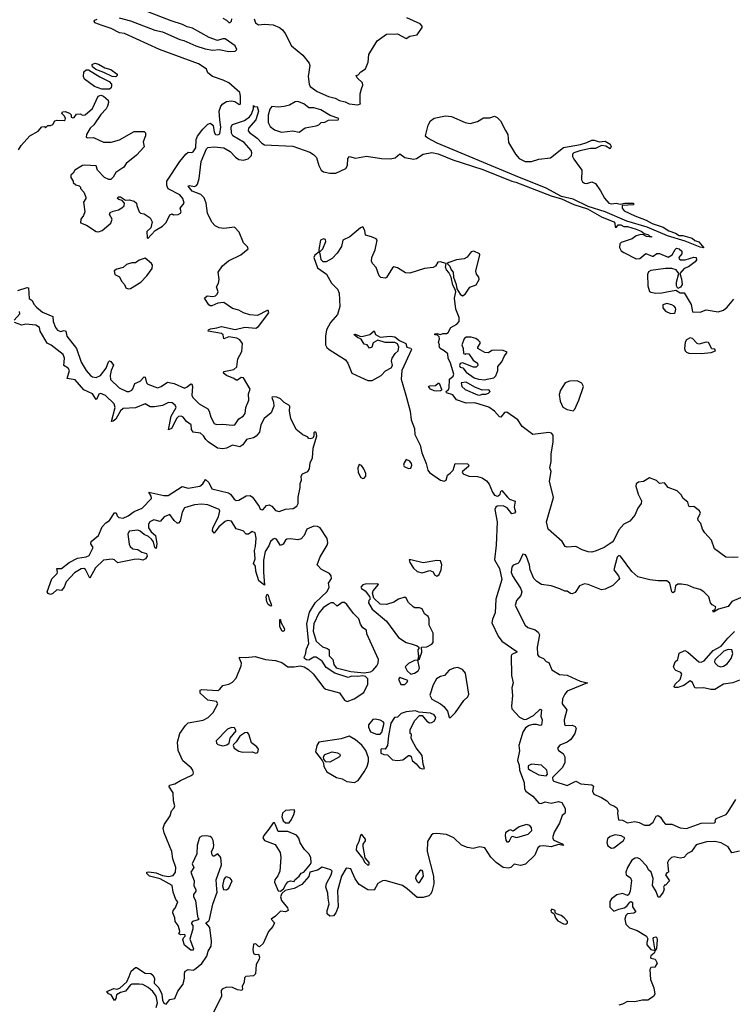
# Model space of a CAD drawing. Extents: x 1980017 to 2252640, y 74400 to 266395.
# Tile 383 of 388: x 2228564 to 2234366, y 207402 to 215408. Entities that reach past the tile are written whole.
import ezdxf

# ---------------------------------------------------------------- set-up
doc = ezdxf.new("R2010")
doc.units = 0

msp = doc.modelspace()

# ---------------------------------------------------------------- linework, layer by layer
at = {"layer": '0CON20XD'}
for points in [[(2229373.3, 215423.3), (2229465, 215397.8), (2229662.9, 215322.9), (2229725, 215309.2), (2229865, 215246), (2229898.3, 215238.3), (2229995.5, 215195), (2230072.2, 215172.2), (2230135, 215160.3), (2230185, 215165.6), (2230265, 215148.5), (2230315, 215153.3), (2230329.2, 215165), (2230315.4, 215195), (2230235, 215252.3), (2230215, 215252.5), (2230172.3, 215237.7), (2230105, 215262.5), (2229969.7, 215339.7), (2229925, 215350), (2229888.7, 215368.7), (2229795, 215398.1), (2229605, 215472.5)], [(2229235, 215361.1), (2229175, 215381.9), (2229168.6, 215395), (2229175.6, 215404.4), (2229195, 215411.9)], [(2230215, 215420), (2230245.4, 215405.4), (2230265, 215386.2), (2230276.2, 215385), (2230286.5, 215395), (2230289.6, 215415)], [(2230469.7, 215415), (2230482.2, 215382.2), (2230505, 215366.1), (2230555, 215371.8), (2230625, 215365.9), (2230675.8, 215344.2), (2230701.1, 215325), (2230723.3, 215295), (2230775, 215196), (2230865, 215119.4), (2230918.8, 215055), (2230922, 215035), (2230910, 214945), (2230916.8, 214885), (2230925, 214864), (2230982.5, 214825), (2231075, 214783.3), (2231129.5, 214769.5), (2231165, 214750.8), (2231211.2, 214741.2), (2231243.8, 214725), (2231314.2, 214715.8), (2231336.1, 214723.9), (2231331.2, 214735), (2231332, 214805), (2231344, 214846), (2231353.3, 214875), (2231351.2, 214895), (2231307.5, 214935), (2231300, 214955), (2231315, 214960), (2231337, 214983), (2231375, 215007.5), (2231396.1, 215063.9), (2231403.8, 215125), (2231471.2, 215235), (2231545, 215290.8), (2231635, 215291.8), (2231705.8, 215254.2), (2231735.9, 215274.1), (2231794.4, 215285.6), (2231836.7, 215345), (2231837.5, 215355), (2231821.2, 215375), (2231712, 215422)], [(2228555, 214350), (2228577.5, 214385), (2228646.7, 214465), (2228715, 214502.5), (2228745, 214537.5), (2228765, 214540), (2228775, 214530), (2228793.3, 214546.7), (2228815, 214546.7), (2228833, 214557), (2228850, 214585), (2228868.3, 214591.7), (2228925, 214587.5), (2228935, 214592.5), (2228936.7, 214605), (2228927.5, 214625), (2228907.5, 214645), (2228912.4, 214657.6), (2228935, 214661.5), (2228968.6, 214648.6), (2228982.5, 214635), (2228982.5, 214615), (2228995, 214610), (2229008.3, 214611.7), (2229025, 214640), (2229055, 214642.5), (2229075, 214632.5), (2229097.5, 214635), (2229157.5, 214685), (2229202, 214785), (2229225, 214793.8), (2229246.8, 214786.8), (2229282.9, 214755), (2229285.6, 214735), (2229278.5, 214705), (2229267.3, 214682.7), (2229225, 214637.1), (2229166.7, 214553.3), (2229137.8, 214525), (2229106.2, 214475), (2229103.8, 214453.8), (2229115, 214447.5), (2229165, 214449.2), (2229245, 214411.4), (2229307.3, 214412.7), (2229375, 214432), (2229495, 214500), (2229575, 214500), (2229587, 214487), (2229587.5, 214465), (2229567.5, 214415), (2229577.5, 214375), (2229515, 214306.7), (2229430.4, 214239.5), (2229411.2, 214208.8), (2229345, 214166.7), (2229323, 214127), (2229305, 214110), (2229288.3, 214108.3), (2229252.5, 214125), (2229197.5, 214185), (2229185, 214220), (2229095, 214226.2), (2229075, 214223.3), (2229012.5, 214185), (2228999.3, 214160.7), (2228980, 214145), (2228980, 214125), (2229000, 214095), (2229000, 214085), (2229020, 214065), (2229048.3, 214058.3), (2229060, 214045), (2229060, 214035), (2229086.1, 214006.1), (2229102.5, 213965), (2229102.5, 213955), (2229082.5, 213925), (2229093.3, 213845), (2229082.5, 213815), (2229062.5, 213785), (2229060, 213755), (2229106.1, 213736.1), (2229185, 213686.7), (2229206.1, 213683.9), (2229235, 213693.3), (2229305, 213752.5), (2229316.7, 213785), (2229293.6, 213823.6), (2229300.7, 213839.3), (2229325, 213852.5), (2229367, 213863), (2229395, 213877.5), (2229412.5, 213895), (2229417, 213917), (2229398.3, 213938.3), (2229370, 213945), (2229360, 213955), (2229365, 213967.5), (2229385, 213967.5), (2229425, 213940), (2229455, 213943.8), (2229495, 213933.8), (2229513.3, 213915), (2229517.5, 213897.5), (2229536.7, 213845), (2229546.1, 213836.1), (2229575, 213828.8), (2229625, 213796.7), (2229640, 213765), (2229630, 213715), (2229597.5, 213685), (2229600, 213635), (2229605, 213630), (2229667, 213693), (2229725, 213730), (2229755, 213760), (2229785, 213822.5), (2229805, 213830), (2229815, 213820), (2229853, 213823), (2229872.5, 213835), (2229877.5, 213845), (2229870, 213875), (2229902.5, 213915), (2229891.2, 213955), (2229865, 213984), (2229772.2, 214032.2), (2229759.7, 214059.7), (2229760.6, 214095), (2229865, 214255.8), (2229915, 214314), (2229935, 214331.2), (2229965, 214327.5), (2229975, 214332.5), (2229996.9, 214365), (2229999.5, 214435), (2230008.9, 214461.1), (2230052, 214518.1), (2230095, 214558.1), (2230115, 214566.9), (2230136.5, 214546.5), (2230144.6, 214494.6), (2230155, 214475.8), (2230175, 214471.1), (2230191.3, 214478.7), (2230200.8, 214535), (2230190.7, 214595), (2230186, 214665), (2230200, 214705), (2230215.7, 214724.3), (2230245, 214742.5), (2230285, 214749.2), (2230312.3, 214742.3), (2230345, 214720), (2230355, 214717.5), (2230360, 214725), (2230360, 214785), (2230353.1, 214815), (2230265, 214893.9), (2230217.7, 214917.7), (2230132.5, 214945), (2230094.2, 214975), (2230082.9, 215005), (2230072.5, 215015), (2230018.1, 215048.1), (2229701.8, 215165), (2229415.2, 215295.2), (2229375, 215302.6), (2229306.7, 215336.7), (2229235, 215361.1)], [(2229345, 214942.7), (2229315, 214946.7), (2229249.6, 214979.6), (2229183.2, 215003.2), (2229155.7, 215025), (2229154.6, 215045), (2229175, 215053.5), (2229203.7, 215046.3), (2229257, 215017), (2229305, 215003.3), (2229356.2, 214965), (2229357.3, 214955), (2229345, 214942.7)], [(2229232.4, 214842.4), (2229173.3, 214865), (2229090.5, 214925), (2229081.8, 214945), (2229087.1, 214985), (2229105, 215000), (2229125, 214999.1), (2229215, 214943.1), (2229292.5, 214905), (2229309.5, 214885), (2229312, 214872), (2229308.8, 214855), (2229295, 214844.1), (2229232.4, 214842.4)], [(2230835, 214492.9), (2230885, 214529.2), (2230975, 214546), (2230996.1, 214553.9), (2231015, 214573.3), (2231045, 214573.8), (2231075, 214591.4), (2231154.3, 214594.3), (2231159.2, 214605), (2231089.4, 214629.4), (2231011.1, 214675), (2230955, 214690.6), (2230915, 214691.9), (2230874.1, 214725), (2230825, 214743.8), (2230805, 214739.7), (2230757.1, 214713), (2230715, 214701.3), (2230665, 214697.5), (2230615, 214702), (2230598.3, 214681.7), (2230583, 214633), (2230583.4, 214573.4), (2230600.3, 214540.3), (2230635, 214513.8), (2230693.6, 214493.6), (2230785, 214504.2), (2230835, 214492.9)], [(2230422, 214278), (2230449, 214305), (2230452.3, 214325), (2230445.7, 214345), (2230388.4, 214408.4), (2230296.2, 214465), (2230287.1, 214485), (2230283.8, 214536.2), (2230293.2, 214556.7), (2230391, 214589), (2230432.5, 214617.5), (2230449.3, 214640.7), (2230464, 214685), (2230465, 214710), (2230475, 214700), (2230495, 214702.5), (2230505.5, 214665), (2230485, 214593.1), (2230425.3, 214525), (2230422.3, 214505), (2230431.6, 214491.6), (2230495, 214445.3), (2230533.9, 214403.9), (2230555, 214390.5), (2230785, 214379.8), (2230922.2, 214332.2), (2230952.6, 214312.6), (2230977.1, 214287.1), (2230995, 214222.5), (2231015, 214184.4), (2231035, 214170), (2231085, 214160.4), (2231135, 214160.5), (2231215, 214197.3), (2231228.3, 214221.7), (2231230.7, 214279.2), (2231245, 214296.1), (2231295, 214281.6), (2231385, 214298.9), (2231505, 214279.3), (2231575, 214277.5), (2231618, 214285), (2231655, 214317.1), (2231695, 214288.4), (2231766, 214274), (2231790, 214280), (2231845, 214313.5), (2231915, 214327.6), (2231965, 214318.4), (2232085, 214269.4), (2232328.9, 214188.9), (2232563.9, 214093.9), (2232596.6, 214086.6), (2232886, 213975), (2232970.3, 213950.3), (2233068.6, 213905), (2233179.1, 213869.1), (2233292.9, 213805), (2233393.1, 213763.1), (2233402.3, 213752.3), (2233405, 213720), (2233415, 213720), (2233430, 213740), (2233451.2, 213741.2), (2233475, 213726.2), (2233505, 213725.8), (2233575, 213705.8), (2233617.9, 213687.9), (2233640.4, 213670.5), (2233675, 213658.8), (2233686.7, 213646.7), (2233700, 213645), (2233700, 213640), (2233660, 213645), (2233635, 213660), (2233615, 213661.4), (2233575, 213650), (2233542.7, 213627.3), (2233455, 213597.5), (2233442.9, 213585), (2233440.7, 213555), (2233455, 213529.4), (2233475.4, 213515.4), (2233575, 213463.5), (2233605, 213467.5), (2233655, 213505.7), (2233705, 213486), (2233715, 213486.2), (2233744.5, 213505.6), (2233765, 213505.7), (2233835, 213476), (2233868.8, 213495), (2233891.7, 213538.3), (2233905, 213550), (2233925, 213546.2), (2233946.7, 213525), (2233945.9, 213504.1), (2233924, 213474), (2233924.2, 213464.2), (2233937.5, 213455), (2233975, 213454.3), (2234045, 213478), (2234064.1, 213474.1), (2234065.7, 213455), (2234055, 213438.6), (2234001.1, 213398.9), (2233965, 213384), (2233930, 213345), (2233945, 213300), (2233948.8, 213255), (2233936.4, 213233.6), (2233915, 213222.5), (2233903.8, 213243.8), (2233904.1, 213274.1), (2233922.5, 213345), (2233900, 213375), (2233865, 213384.3), (2233815, 213386.2), (2233695, 213367.8), (2233675, 213358.1), (2233667.9, 213335), (2233670.6, 213245), (2233685, 213198.6), (2233695, 213191.9), (2233735.7, 213185.7), (2233785, 213186.9), (2233825, 213195.7), (2233897.5, 213207.5), (2233935, 213186.7), (2233965, 213187.5), (2234022.9, 213092.9), (2234035, 213032.5), (2234095, 213028.8), (2234145, 213048), (2234243, 213033), (2234285, 213046.7), (2234315, 213069.2), (2234369.1, 213135)], [(2234125, 213553.8), (2234095, 213557.5), (2233975, 213607.1), (2233829.7, 213649.7), (2233665, 213720.8), (2233500.7, 213770.7), (2233323.8, 213845), (2233185, 213888), (2233065, 213949.4), (2232969.4, 213969.4), (2232845, 214036.9), (2232595, 214138.6), (2231957.1, 214405), (2231883.1, 214445), (2231868.1, 214455), (2231864.6, 214465), (2231885, 214550), (2231904.5, 214585.5), (2231935, 214606.9), (2232025, 214626.5), (2232075, 214621.8), (2232185, 214573.3), (2232227, 214563), (2232285, 214579.8), (2232335, 214608.8), (2232385, 214611.4), (2232425, 214622.9), (2232445, 214612.6), (2232472.4, 214585), (2232513, 214507), (2232533.8, 214475), (2232538.3, 214408.3), (2232594.6, 214315), (2232625, 214278.9), (2232674.6, 214254.7), (2232725, 214255.7), (2232785, 214273.1), (2232880, 214285), (2232985, 214368.4), (2233124.4, 214394.4), (2233175, 214408.5), (2233215, 214429.5), (2233235, 214429.5), (2233275, 214416.2), (2233325, 214421.4), (2233365.5, 214395.5), (2233372.5, 214375), (2233365, 214356.7), (2233330.5, 214380.5), (2233295, 214384.5), (2233245, 214361.8), (2233205, 214360.9), (2233118.1, 214341.9), (2233068, 214325), (2233057.1, 214315), (2233057.5, 214295), (2233067.9, 214275), (2233133.1, 214185), (2233132.3, 214105), (2233139.6, 214089.6), (2233155, 214079.5), (2233175, 214076.7), (2233215, 214090), (2233245, 214076.2), (2233287, 214017), (2233317.5, 213957.5), (2233353.8, 213915), (2233375, 213910), (2233414.1, 213915.9), (2233445, 213908.8), (2233485, 213917.5), (2233555, 213916.7), (2233555, 213903.8), (2233463.3, 213896.7), (2233462.5, 213875), (2233478.6, 213855), (2233565, 213812.5), (2233657.8, 213777.8), (2233705, 213750.4), (2233795, 213720.9), (2233840.9, 213690.9), (2233895, 213671.2), (2233925, 213653.1), (2233955, 213653.3), (2234032.3, 213632.3), (2234053.1, 213613.1), (2234085, 213601.4), (2234125, 213553.8)], [(2228550, 213205), (2228625, 213231.4), (2228635, 213228), (2228640, 213140), (2228665, 213123.8), (2228678.9, 213095), (2228700.5, 213070.5), (2228750.5, 213030.5), (2228833.3, 212995), (2228835.3, 212955), (2228855, 212905.6), (2228873, 212883), (2228895, 212873.8), (2228925, 212880.4), (2228940, 212875), (2228947.9, 212835), (2229027.2, 212735), (2229062.9, 212622.9), (2229105, 212555.5), (2229140, 212515), (2229155, 212504.2), (2229185, 212498.1), (2229221.8, 212515), (2229267.2, 212575), (2229285.4, 212624.7), (2229295, 212634.4), (2229305, 212630), (2229328.1, 212598.1), (2229308.6, 212555), (2229298.8, 212515), (2229301.8, 212481.8), (2229373.8, 212415), (2229435, 212384.5), (2229455.5, 212384.5), (2229475.5, 212394.5), (2229485, 212405.7), (2229500.2, 212449.8), (2229545, 212469.7), (2229575, 212504.3), (2229585, 212501.4), (2229596.5, 212456.6), (2229605.7, 212445.7), (2229684.2, 212415.8), (2229715, 212424.7), (2229765, 212460), (2229820.6, 212450.6), (2229905, 212413.2), (2229925, 212421.9), (2229955, 212447.8), (2229964.6, 212444.5), (2229969.3, 212425), (2229963.3, 212355), (2229971.6, 212335), (2230024.6, 212285), (2230092.6, 212242.6), (2230105, 212225.5), (2230117.6, 212175), (2230145, 212124.7), (2230165, 212116.9), (2230215, 212120.5), (2230295, 212110.2), (2230313.3, 212115), (2230347, 212163), (2230380, 212185), (2230397, 212205), (2230402.2, 212255), (2230425.9, 212315), (2230425.7, 212365), (2230438, 212405), (2230385, 212495.8), (2230365, 212498.3), (2230335, 212477.2), (2230325, 212476.7), (2230305, 212490.9), (2230244.5, 212514.4), (2230220.6, 212535), (2230223.8, 212546.2), (2230305, 212563), (2230328.4, 212585), (2230338.6, 212651.4), (2230369.6, 212710.4), (2230375.9, 212775), (2230354.6, 212805), (2230328.4, 212818.4), (2230265, 212828.5), (2230225, 212812), (2230217.2, 212845), (2230205.2, 212855.2), (2230096.2, 212875), (2230098, 212885), (2230114.7, 212895.2), (2230166.5, 212903.5), (2230205, 212912.4), (2230315, 212889.1), (2230395, 212908.5), (2230485, 212900), (2230505, 212912.2), (2230588.5, 213025), (2230585, 213043.3), (2230575, 213044), (2230497.1, 213002.9), (2230435, 213007), (2230385, 213023.6), (2230345.8, 213045.8), (2230295, 213059.8), (2230225, 213109.5), (2230175, 213104.3), (2230125, 213082.3), (2230112.6, 213082.6), (2230100.8, 213090.8), (2230068, 213145), (2230088.3, 213161.7), (2230135, 213157.5), (2230155, 213162.8), (2230170.4, 213175), (2230178.2, 213195), (2230163.8, 213235), (2230180, 213265), (2230186.3, 213295), (2230178.8, 213355), (2230214.2, 213405.8), (2230261.8, 213448.2), (2230360.9, 213495), (2230420.4, 213545), (2230415, 213561.9), (2230383.9, 213593.9), (2230349.8, 213679.8), (2230310, 213720), (2230225, 213708.9), (2230185, 213715.6), (2230152.9, 213732.9), (2230125, 213761.8), (2230091.3, 213835), (2230081.6, 213915), (2230065, 213959.2), (2230035.8, 213985.8), (2229967.5, 214015), (2229934.3, 214055.7), (2229945, 214060.8), (2229985, 214052.7), (2230001.4, 214058.6), (2230010.5, 214069.5), (2230023.1, 214116.9), (2230040, 214255), (2230082.5, 214357.5), (2230095, 214369.3), (2230145.7, 214374.3), (2230225, 214365.2), (2230275, 214336.8), (2230319.7, 214289.7), (2230345, 214272.6), (2230384.8, 214265.2), (2230422, 214278)], [(2234405, 211038.9), (2234365, 211034.2), (2234305, 211038.6), (2234213.8, 211105), (2234188.8, 211175), (2234134.5, 211235), (2234116, 211265), (2234100.7, 211310.7), (2234080, 211335), (2234076.7, 211355), (2234098, 211395), (2234090, 211415), (2234045, 211450), (2234015, 211446.7), (2234005, 211453.3), (2233996.7, 211485), (2233958.8, 211515), (2233941.2, 211545), (2233908, 211578), (2233836.2, 211605), (2233805, 211640.8), (2233765, 211636), (2233741.2, 211661.2), (2233685, 211682), (2233635, 211654), (2233595, 211647.5), (2233577.1, 211632.9), (2233574.3, 211615), (2233591.1, 211551.1), (2233620, 211495), (2233617.5, 211475), (2233590, 211435), (2233565, 211379.2), (2233525, 211330), (2233475.3, 211304.7), (2233435, 211260.5), (2233395.4, 211175), (2233381, 211159), (2233315, 211117.3), (2233251.9, 211088.1), (2233215, 211077.2), (2233185, 211080.3), (2233136.7, 211096.7), (2233085.6, 211124.4), (2233015, 211120), (2232997.5, 211125), (2232975.6, 211165), (2232861.9, 211265), (2232845.7, 211325), (2232903.6, 211523.6), (2232872, 211655), (2232884.2, 211735), (2232873.8, 211763.8), (2232885.5, 211815), (2232884.6, 211875), (2232900.6, 211975), (2232900.6, 212030.6), (2232886.9, 212046.9), (2232865, 212052.5), (2232735, 212035.5), (2232649.2, 212099.2), (2232615, 212154.2), (2232525, 212215.6), (2232505, 212212.9), (2232475, 212176.2), (2232465, 212178), (2232425, 212225.7), (2232377, 212257), (2232265, 212293.1), (2232195, 212290.6), (2232116.1, 212316.1), (2232085, 212358.8), (2232033.3, 212375), (2232030, 212385), (2232049.6, 212400.4), (2232056.2, 212413.8), (2232057.5, 212485), (2232089.3, 212510.7), (2232093, 212527), (2232066, 212615), (2232046.7, 212655), (2232045, 212690), (2232016.1, 212716.1), (2231982.5, 212735), (2231973.3, 212753.3), (2231976.7, 212765), (2231970, 212785), (2231977.7, 212812.3), (2231975, 212830), (2231961.7, 212841.7), (2231940, 212845), (2231940, 212855), (2231955, 212857.5), (2231985, 212847.5), (2232005, 212856.7), (2232035, 212856.2), (2232046.7, 212865), (2232070, 212905), (2232118.8, 212931.2), (2232136.8, 212953.2), (2232136.6, 212986.6), (2232110, 213055), (2232098.8, 213145), (2232110, 213195), (2232103.6, 213213.6), (2232085, 213250), (2232073.3, 213313.3), (2232053.6, 213353.6), (2232033.3, 213375), (2232026.7, 213395), (2232032.5, 213425), (2231981.4, 213438.6), (2231963.2, 213436.8), (2231944.8, 213405.2), (2231925, 213392.3), (2231855, 213384.7), (2231735, 213346.7), (2231701, 213351), (2231635, 213390.9), (2231605, 213398.6), (2231595, 213391.2), (2231547.5, 213312.5), (2231534.1, 213305.9), (2231501.4, 213311.4), (2231486.1, 213326.1), (2231463.6, 213393.6), (2231432.5, 213425), (2231424.1, 213444.1), (2231428, 213475), (2231455, 213537.5), (2231469.4, 213615), (2231462, 213625), (2231425, 213643.1), (2231376.7, 213655), (2231370.6, 213695), (2231355, 213722.5), (2231335, 213714.4), (2231247.8, 213642.2), (2231191.2, 213615), (2231180, 213565), (2231145, 213510), (2231105, 213466.7), (2231055, 213438.8), (2231030.4, 213440.5), (2231014.3, 213454.3), (2231006.7, 213506.7), (2231000, 213515), (2231028.8, 213545), (2231053.3, 213605), (2231049.6, 213619.5), (2231035, 213625.7), (2231010.8, 213615), (2230995, 213540), (2230998.3, 213521.7), (2230965, 213493.5), (2230954.5, 213475), (2230985, 213391.4), (2231058.5, 213338.5), (2231099.5, 213265), (2231147.6, 213217.6), (2231160.4, 213185), (2231168, 213075), (2231149.1, 213010.9), (2231090.4, 212945), (2231059.2, 212885), (2231050, 212835), (2231051.4, 212765), (2231062.1, 212742.1), (2231080.8, 212725), (2231212, 212642), (2231231.9, 212615), (2231265.5, 212535), (2231335, 212500.4), (2231395, 212474), (2231428.8, 212475), (2231502, 212515), (2231538.2, 212551.8), (2231585, 212576.9), (2231594.5, 212595), (2231588, 212635), (2231592, 212655), (2231617, 212693), (2231640, 212715), (2231646.7, 212745), (2231635, 212772.5), (2231615, 212783.3), (2231535, 212783.8), (2231475, 212802), (2231438.3, 212781.7), (2231427.5, 212745), (2231408.3, 212738.3), (2231390, 212765), (2231365, 212770), (2231341.2, 212811.2), (2231310, 212825), (2231281.7, 212848.3), (2231295, 212850), (2231335, 212832.5), (2231356.4, 212833.6), (2231411.2, 212848.8), (2231445, 212877.5), (2231457, 212847), (2231495, 212826.7), (2231575, 212836), (2231615, 212830), (2231650.8, 212800.8), (2231702.5, 212775), (2231712.5, 212745), (2231745, 212736.7), (2231750, 212725), (2231670, 212555), (2231664.3, 212485), (2231704.3, 212355), (2231737.5, 212225), (2231745.8, 212155), (2231773.6, 212085), (2231777.5, 212035), (2231818.9, 211948.9), (2231833.2, 211885), (2231869.2, 211799.2), (2231882.3, 211745), (2231896.5, 211725), (2231985, 211664.7), (2232015, 211655.5), (2232030.6, 211665), (2232042.5, 211705), (2232065, 211719.5), (2232087.1, 211745), (2232105, 211798), (2232205, 211796.9), (2232215.6, 211785.6), (2232214.2, 211775), (2232164.6, 211735.4), (2232162.5, 211725), (2232168.8, 211715), (2232215, 211697.5), (2232285, 211693.5), (2232325, 211682.5), (2232358.5, 211658.5), (2232381.6, 211631.6), (2232407.3, 211565), (2232425, 211542.2), (2232445, 211534.5), (2232455, 211536.9), (2232469.3, 211550.7), (2232475, 211572.5), (2232485, 211578.8), (2232529.6, 211525), (2232545, 211510.4), (2232592.5, 211492.5), (2232584.2, 211445), (2232594.1, 211405.9), (2232586, 211395), (2232565, 211390), (2232527.7, 211437.7), (2232495, 211454.6), (2232445, 211451.8), (2232434.5, 211445), (2232426.9, 211425), (2232445.3, 211325.3), (2232437.8, 211135), (2232423.5, 211015), (2232465.7, 210945), (2232485.2, 210855), (2232435.1, 210694.9), (2232429.8, 210585), (2232406.8, 210533.2), (2232403, 210505), (2232454.9, 210395), (2232483.8, 210353.9), (2232605, 210270)], [(2229445, 213220), (2229465, 213223.3), (2229550, 213275), (2229598, 213325), (2229641.2, 213385), (2229643, 213413), (2229636.1, 213426.1), (2229585, 213470), (2229535, 213453.3), (2229505, 213431.2), (2229475, 213430), (2229432.3, 213417.7), (2229406.1, 213393.9), (2229355, 213380), (2229333.3, 213365), (2229337.5, 213335), (2229375, 213317.5), (2229392.7, 213282.7), (2229416.7, 213255), (2229427, 213227), (2229445, 213220)], [(2232165, 213162.5), (2232185, 213177.5), (2232225, 213232.5), (2232275, 213252.5), (2232298.8, 213295), (2232296, 213315), (2232278.3, 213338.3), (2232273.6, 213363.6), (2232306.1, 213496.1), (2232303.3, 213503.3), (2232255, 213525.7), (2232235, 213520.6), (2232201.7, 213478.3), (2232176.7, 213463.3), (2232116, 213455), (2232052.5, 213435), (2232040, 213425), (2232062.5, 213405), (2232073, 213373), (2232087.5, 213355), (2232090, 213315), (2232113.3, 213255), (2232118.3, 213218.3), (2232145, 213177.5), (2232165, 213162.5)], [(2233855, 213020), (2233885, 213022.5), (2233891.7, 213028.3), (2233897.5, 213055), (2233896.1, 213066.1), (2233885, 213077.5), (2233865, 213090), (2233825, 213100), (2233791.7, 213088.3), (2233792.5, 213065), (2233815, 213037.5), (2233855, 213020)], [(2228520.6, 212965), (2228564.5, 213015), (2228561.8, 213035)], [(2230402.9, 210222.9), (2230479.8, 210229.8), (2230563.8, 210205), (2230645, 210198.4), (2230695, 210182.5), (2230745, 210146.9), (2230795, 210144.6), (2230845, 210152.9), (2230875.7, 210145.7), (2230913.5, 210123.5), (2230948.9, 210088.9), (2231036, 209975), (2231053.3, 209965), (2231164.3, 209934.3), (2231204.2, 209875), (2231225.6, 209864.4), (2231284.2, 209885.8), (2231362.7, 209937.3), (2231394, 210005), (2231395, 210047.5), (2231375, 210066.7), (2231355, 210073.3), (2231313.9, 210066.1), (2231265, 210068.8), (2231235, 210060), (2231125, 210094), (2231055, 210141.2), (2231023.3, 210193.3), (2230975, 210223.8), (2230954.2, 210225.8), (2230915, 210201.2), (2230895, 210203.3), (2230880, 210215), (2230877.5, 210225), (2230888.8, 210245), (2230895, 210292.5), (2230914.3, 210335), (2230897.5, 210495), (2230919.7, 210590.3), (2230967.5, 210665), (2231065, 210758), (2231079.2, 210795), (2231076, 210825), (2231099.2, 210865), (2231095.8, 210885), (2231082, 210905), (2231018.2, 210938.2), (2230983.8, 210975), (2231008.3, 211041.7), (2231063.1, 211135), (2231068.1, 211155), (2231065, 211190), (2231007.5, 211275), (2230985, 211288.1), (2230955, 211288.5), (2230898.1, 211265), (2230877.7, 211215), (2230851.9, 211188.1), (2230825, 211178.8), (2230765, 211186), (2230736.9, 211183.1), (2230724, 211175), (2230705, 211142.5), (2230685, 211133.3), (2230666.7, 211163.3), (2230653.3, 211185), (2230635, 211190.8), (2230624, 211185), (2230602, 211165), (2230590, 211130), (2230560.8, 211085), (2230545.8, 211014.2), (2230545.5, 210915), (2230555, 210810), (2230507.5, 210845), (2230482.9, 210925), (2230480.8, 210965), (2230464, 210985), (2230478.2, 211025), (2230473.2, 211093.2), (2230482, 211125), (2230486.6, 211193.4), (2230479.5, 211235), (2230455, 211246.9), (2230425, 211223.9), (2230405, 211224.6), (2230381.1, 211251.1), (2230325, 211268.9), (2230285, 211330.9), (2230255, 211334.7), (2230233.4, 211326.6), (2230182.7, 211285), (2230145, 211232), (2230132.3, 211252.4), (2230133.2, 211275), (2230179.7, 211365), (2230191.1, 211415), (2230185, 211425.4), (2230095, 211462.5), (2230042.4, 211467.6), (2229985, 211463.1), (2229905, 211440), (2229884.1, 211404.1), (2229869.8, 211330.2), (2229855, 211312.9), (2229845, 211314.2), (2229819.2, 211335), (2229785, 211384.2), (2229739.2, 211365), (2229705, 211327.5), (2229655, 211341.5), (2229622.1, 211325), (2229612.2, 211305), (2229612.3, 211275), (2229632.7, 211242.7), (2229669.6, 211215), (2229679.2, 211145), (2229675, 211108), (2229663.8, 211115), (2229652.5, 211162.5), (2229636.5, 211185), (2229611.9, 211205), (2229575, 211221.3), (2229545, 211249.3), (2229525, 211256.1), (2229455, 211249.6), (2229444.7, 211224.7), (2229454.7, 211144.7), (2229463.7, 211123.7), (2229485, 211106.7), (2229525, 211099.3), (2229558.6, 211078.5), (2229595, 211066.7), (2229599.5, 211045), (2229587.1, 211025), (2229565, 211014.2), (2229531.9, 211021.9), (2229495, 211020), (2229386.4, 210996.4), (2229362.7, 210992.7), (2229335.5, 211015.5), (2229315, 211022.2), (2229245, 211013.6), (2229180.4, 210949.6), (2229135, 210867.5), (2229098.1, 210938.1), (2229085, 210944.6), (2229065, 210941.8), (2229009, 210911), (2228943.4, 210836.6), (2228925, 210792.5), (2228905, 210767.5), (2228865, 210771.2), (2228835, 210742.5), (2228815.7, 210734.3), (2228795, 210742), (2228787.5, 210755), (2228825, 210862.5), (2228867.8, 210905), (2228871.5, 210915), (2228865, 210946.7), (2228905, 210946.1), (2228967.5, 210995), (2229035, 211028.3), (2229105, 211039.2), (2229127.9, 211052.1), (2229160.4, 211115), (2229143.8, 211145), (2229144.5, 211165), (2229203.8, 211215), (2229234.4, 211285.6), (2229265.5, 211315.6), (2229293.5, 211335), (2229335, 211399.2), (2229347.9, 211397.9), (2229356.2, 211375), (2229370.8, 211360.8), (2229405, 211354.2), (2229445, 211372.9), (2229495, 211409.2), (2229560, 211435), (2229635.4, 211515), (2229633.3, 211533.3), (2229614, 211566), (2229735, 211537.9), (2229772, 211538), (2229885, 211611.5), (2229935, 211600), (2230030, 211615), (2230052.1, 211635), (2230075, 211669.2), (2230102.7, 211645), (2230125, 211593.1), (2230261, 211561), (2230279.2, 211549.2), (2230308.8, 211508.8), (2230325, 211497.8), (2230345, 211500), (2230405, 211536.8), (2230438.2, 211538.2), (2230455.9, 211525), (2230510.2, 211450.2), (2230518.8, 211428.8), (2230535, 211421.3), (2230545, 211425.9), (2230570.9, 211459.1), (2230592.1, 211462.1), (2230613.3, 211453.3), (2230645, 211416.2), (2230675, 211410), (2230725, 211427.9), (2230787.1, 211432.9), (2230818.5, 211451.5), (2230828, 211475), (2230829.3, 211525), (2230844.5, 211605), (2230843.2, 211636.8), (2230855.4, 211665), (2230851.3, 211695), (2230864.5, 211715.5), (2230906.9, 211735), (2230921.3, 211755), (2230925.8, 211805), (2230943.6, 211845), (2230950.6, 211925), (2230979.2, 212025), (2230975, 212052.5), (2230965, 212057.5), (2230955, 212050), (2230956.4, 212023.6), (2230947.5, 212005), (2230925, 212000), (2230915, 212003.3), (2230905, 212017.5), (2230865, 212032.5), (2230812, 212075), (2230769.5, 212165), (2230758, 212225), (2230760, 212265), (2230752.5, 212275), (2230715, 212294), (2230685.4, 212325), (2230655, 212338.8), (2230617.6, 212342.4), (2230614.1, 212335), (2230627.3, 212297.3), (2230630.2, 212265), (2230609.2, 212210.8), (2230550.9, 212165), (2230523.9, 212115), (2230513.6, 212055), (2230487.9, 212022.1), (2230465, 212008.5), (2230407.1, 211995), (2230378.3, 211951.7), (2230355, 211935.4), (2230295, 211947.6), (2230246.6, 211923.4), (2230215, 211917.9), (2230173.7, 211923.7), (2230096.3, 211976.3), (2230077, 211995), (2230059.7, 212025), (2230035, 212046), (2229973.3, 212053.3), (2229960, 212075), (2229958.5, 212115), (2229921.3, 212141.3), (2229892.5, 212175), (2229875.8, 212185), (2229855, 212181), (2229840.9, 212169.1), (2229797.3, 212085), (2229773, 212073), (2229796.8, 212185), (2229837.1, 212255), (2229828.2, 212275), (2229805, 212292.1), (2229775, 212296.2), (2229725, 212272.1), (2229659.8, 212259.8), (2229625, 212261.2), (2229585, 212285.2), (2229505, 212253.2), (2229405, 212247), (2229383.2, 212226.8), (2229345, 212160.5), (2229325, 212142.5), (2229311.7, 212141.7), (2229340.9, 212255), (2229331.8, 212285), (2229262.7, 212352.7), (2229225, 212368.5), (2229207.9, 212362.1), (2229195, 212330), (2229185, 212320.9), (2229155.1, 212365.1), (2229085, 212398.9), (2229015, 212478.8), (2228951.1, 212491.1), (2228969, 212555), (2228957.2, 212575), (2228923.2, 212595), (2228928.3, 212655), (2228918.8, 212685), (2228820.8, 212760.8), (2228788.6, 212778.6), (2228730.4, 212875), (2228724.4, 212905), (2228695.3, 212925.3), (2228615, 212932.9), (2228583, 212923), (2228522.9, 212945)], [(2232345, 212478.8), (2232365, 212483.8), (2232420, 212495), (2232435, 212512.5), (2232451.2, 212555), (2232452.5, 212587.5), (2232484.1, 212625.9), (2232501.7, 212668.3), (2232527.5, 212705), (2232495, 212717.5), (2232425, 212721.2), (2232402, 212718), (2232375, 212700), (2232345, 212702.5), (2232287.5, 212735), (2232287.5, 212745), (2232306.7, 212775), (2232306.7, 212785), (2232295, 212800), (2232272.5, 212815), (2232235, 212827.5), (2232194, 212826), (2232176.4, 212813.6), (2232157.5, 212765), (2232170, 212735), (2232173.3, 212695), (2232185, 212687.5), (2232195, 212692.5), (2232215, 212690), (2232250.7, 212640.7), (2232286.1, 212616.1), (2232287.5, 212595), (2232275, 212582.5), (2232253.6, 212583.6), (2232165, 212616.7), (2232145, 212612.5), (2232138.8, 212595), (2232145, 212583.3), (2232167.5, 212577.5), (2232195, 212542.5), (2232260, 212495), (2232295, 212484), (2232345, 212478.8)], [(2234105, 212694.5), (2234185, 212702.5), (2234220, 212715), (2234215, 212730), (2234191.7, 212731.7), (2234165, 212782.5), (2234143.9, 212786.1), (2234085, 212770), (2234072.5, 212775), (2234035, 212816.2), (2234015, 212820), (2233985, 212806.2), (2233974.3, 212785), (2233968.9, 212735), (2233974.5, 212715), (2233984.2, 212705), (2234005, 212696.9), (2234105, 212694.5)], [(2231955, 212387.1), (2231935, 212391.1), (2231903.8, 212405), (2231887.5, 212425), (2231899.3, 212430.7), (2231945, 212432.5), (2231965, 212453.8), (2231975, 212451.2), (2231993.8, 212405), (2231992.5, 212395), (2231985, 212391.2), (2231955, 212387.1)], [(2232305, 212354), (2232325, 212362.5), (2232355, 212362.5), (2232375, 212372.5), (2232390, 212385), (2232377, 212397), (2232325, 212396.7), (2232265, 212418.8), (2232195, 212461.2), (2232152.5, 212455), (2232160, 212425), (2232185, 212401.2), (2232285, 212356.7), (2232305, 212354)], [(2233065, 212228.8), (2233077.9, 212242.1), (2233109.6, 212315), (2233146.9, 212425), (2233135, 212453.3), (2233095, 212472.5), (2233035, 212470), (2232998, 212455), (2232960, 212395), (2232950.4, 212359.5), (2232959.2, 212305), (2232978.7, 212258.7), (2233015, 212237.5), (2233065, 212228.8)], [(2231355, 211678), (2231365, 211680.8), (2231377.1, 211695), (2231377.3, 211717.3), (2231362.5, 211755), (2231343, 211783), (2231325, 211792.5), (2231312, 211765), (2231316.2, 211725), (2231338.8, 211685), (2231355, 211678)], [(2231725, 211760), (2231745, 211762.5), (2231752.5, 211785), (2231748.3, 211798.3), (2231735, 211817.5), (2231705, 211832.5), (2231688.8, 211805), (2231684.2, 211785), (2231688.8, 211775), (2231725, 211760)], [(2234475, 210728), (2234353, 210677), (2234323.6, 210636.4), (2234246.1, 210613.9), (2234205, 210590), (2234200, 210605), (2234218.3, 210611.7), (2234222.5, 210635), (2234195, 210650), (2234181.2, 210665), (2234166.7, 210715), (2234125.9, 210755.9), (2234097.5, 210775), (2234045, 210788), (2233995, 210809.5), (2233945, 210818.5), (2233915, 210816.9), (2233894.5, 210805.6), (2233886.9, 210755), (2233875, 210748), (2233865, 210756.7), (2233850, 210825), (2233825, 210844.2), (2233755, 210844.5), (2233686.8, 210853.2), (2233588.9, 210879), (2233539.8, 210919.8), (2233448.5, 211045), (2233435, 211052.5), (2233422.6, 211037.4), (2233393.3, 210935), (2233432, 210885), (2233440, 210865), (2233436.2, 210855), (2233385, 210808.1), (2233325, 210777.5), (2233295, 210771.5), (2233184.4, 210815), (2233155, 210820.8), (2233115, 210803.3), (2233079.6, 210750.4), (2233055, 210738.2), (2233041.1, 210741.1), (2233015, 210760), (2232995, 210760), (2232955, 210780.8), (2232885, 210803.3), (2232806.6, 210816.6), (2232768.7, 210838.7), (2232744.6, 210864.6), (2232714.4, 210935), (2232708.1, 210975), (2232685, 211042.5), (2232675, 211057.5), (2232655, 211062.5), (2232625, 210997.5), (2232613.3, 210986.7), (2232575, 210972.5), (2232563.9, 210956.1), (2232560, 210915), (2232570, 210885), (2232636.5, 210786.5), (2232647.5, 210755), (2232637.5, 210725), (2232603.8, 210685), (2232591.2, 210645), (2232674.4, 210484.4), (2232695, 210465.8), (2232755, 210445.5), (2232778.7, 210428.7), (2232788.9, 210405), (2232771.2, 210305), (2232774, 210245), (2232785, 210231.2), (2232822.5, 210215), (2232845, 210190), (2232865, 210182.5), (2232890.3, 210120.3), (2232953.4, 210083.4), (2233015, 210077.5), (2233120.5, 210030.5), (2233180, 210015), (2233015, 209946.9), (2232995, 209923.3), (2232976.1, 209885), (2232975, 209846.2), (2233012.1, 209795), (2232990.5, 209715), (2232993.8, 209675), (2233005, 209668.8), (2233055, 209671.4), (2233079.7, 209659.7), (2233086.9, 209645), (2233077.5, 209605), (2233045.2, 209554.8), (2233015, 209532.7), (2232955, 209509.4), (2232936, 209485), (2232943.8, 209465), (2232982.2, 209442.2), (2232995.5, 209415), (2232995.5, 209365), (2232975, 209326), (2232896.7, 209245), (2232898, 209225), (2232906.2, 209215), (2233015, 209181.1), (2233085, 209215.7), (2233125, 209194.4), (2233216.9, 209186.9), (2233228.8, 209175), (2233221.2, 209135), (2233230.7, 209110.7), (2233295, 209083.3), (2233337.5, 209055), (2233365, 209027.5), (2233395, 209016.7), (2233419.3, 208999.3), (2233427.5, 208975), (2233423.3, 208955), (2233431.7, 208901.7), (2233465, 208900), (2233505, 208876.7), (2233565, 208887.1), (2233599.3, 208879.3), (2233645, 208858.1), (2233681.7, 208858.3), (2233715, 208883.8), (2233738.3, 208931.7), (2233753.6, 208936.4), (2233775, 208923.3), (2233795, 208887.5), (2233815, 208867.5), (2233865, 208867.5), (2233935, 208838), (2233985, 208830), (2234105, 208875.8), (2234211.7, 208878.3), (2234220, 208885), (2234217.5, 208895), (2234227, 208913), (2234307.5, 208945), (2234324.1, 208965.9), (2234385, 209067.5)], [(2231955, 210883.8), (2231973.6, 210896.4), (2231990, 210935), (2231995.4, 210975), (2231985, 211007.1), (2231955, 211010.5), (2231845, 210991.8), (2231742.9, 211017.1), (2231730, 211015), (2231735.8, 210995), (2231765, 210947.5), (2231795, 210920.5), (2231835, 210911.4), (2231898.3, 210928.3), (2231925, 210917.5), (2231937.5, 210895), (2231955, 210883.8)], [(2231745, 210087.5), (2231775, 210093.3), (2231805, 210113.3), (2231815.8, 210135), (2231800, 210200), (2231815, 210210), (2231832.5, 210265), (2231830, 210305), (2231875, 210308), (2231915, 210330), (2231926.5, 210345), (2231925, 210420), (2231893.3, 210485), (2231892.5, 210535), (2231886.1, 210556.1), (2231856.1, 210576.1), (2231835, 210616.7), (2231815, 210626.2), (2231777, 210627), (2231763.6, 210633.6), (2231725, 210670), (2231707.5, 210705), (2231695, 210712.5), (2231645, 210697.5), (2231607, 210673), (2231545, 210653.8), (2231494.2, 210654.2), (2231442.5, 210705), (2231432.5, 210745), (2231437.5, 210765), (2231480, 210815), (2231475, 210820), (2231371.7, 210818.3), (2231355, 210813.3), (2231336.7, 210795), (2231343, 210783), (2231373, 210763), (2231408.3, 210718.3), (2231412.5, 210695), (2231404, 210686), (2231400, 210665), (2231428.8, 210615), (2231546.6, 210516.6), (2231645, 210384), (2231705, 210343.8), (2231747.5, 210332.5), (2231795, 210317.5), (2231810, 210305), (2231810, 210295), (2231800, 210285), (2231803.6, 210243.6), (2231810, 210235), (2231802.5, 210225), (2231800, 210200), (2231775, 210197.5), (2231726.4, 210173.6), (2231697.5, 210145), (2231715, 210112.5), (2231745, 210087.5)], [(2230605, 210640), (2230585, 210653.3), (2230572.9, 210675), (2230568.8, 210715), (2230575, 210737.5), (2230585, 210727.5), (2230591.2, 210695), (2230610, 210655), (2230612.5, 210645), (2230605, 210640)], [(2231365, 210096.7), (2231415, 210104), (2231435, 210116), (2231468.6, 210155), (2231477.5, 210175), (2231480, 210205), (2231386.7, 210415), (2231382.5, 210445), (2231355, 210463.3), (2231335, 210492.5), (2231322, 210535), (2231278.7, 210578.7), (2231225, 210652), (2231205, 210670), (2231185, 210668.8), (2231145, 210640), (2231115, 210666.7), (2231095, 210666.2), (2231075, 210656.7), (2231032.5, 210625), (2230995, 210582.5), (2230954.2, 210495), (2230948.8, 210435), (2230974.4, 210354.4), (2231025, 210308), (2231065.8, 210295.8), (2231081.2, 210285), (2231080, 210235), (2231110, 210205), (2231118.8, 210165), (2231137.3, 210137.3), (2231255, 210108), (2231365, 210096.7)], [(2230705, 210432.5), (2230695, 210440), (2230680, 210475), (2230680, 210530), (2230685, 210530), (2230688.3, 210508.3), (2230716.7, 210455), (2230715, 210440), (2230705, 210432.5)], [(2234415, 210038), (2234362.9, 210017.1), (2234286, 210004), (2234215, 209962.8), (2234182.8, 209962.7), (2234125.9, 209974.1), (2234065, 209971.5), (2234052.9, 209975), (2234035, 210017.5), (2234015, 210032.5), (2233964.2, 209995), (2233915, 209977.6), (2233887, 209977), (2233884.6, 209985), (2233893.2, 210005), (2233935, 210042.9), (2233946, 210086), (2233939.4, 210099.4), (2233898.8, 210115), (2233890, 210125), (2233880, 210145), (2233893.6, 210186.4), (2233913.6, 210206.4), (2233925, 210257.5), (2233972.5, 210277.5), (2233995, 210266.4), (2234085, 210187.5), (2234105, 210183.3), (2234128.8, 210195), (2234202.1, 210277.9), (2234266.4, 210313.6), (2234319.9, 210380.1), (2234375, 210433.3)], [(2232605, 210270), (2232606.9, 210265), (2232565, 210245.4), (2232560.6, 210235), (2232563.1, 210075), (2232576.8, 210015), (2232565.9, 209975), (2232571.7, 209911.7), (2232562.2, 209825), (2232565.6, 209805.6), (2232627.1, 209737.2), (2232665, 209718.5), (2232685, 209720.6), (2232740.3, 209749.7), (2232795, 209801.4), (2232806, 209796), (2232800.4, 209745), (2232811.2, 209715), (2232807.5, 209672.5), (2232795, 209668.2), (2232765, 209677), (2232735, 209676.6), (2232705, 209668.4), (2232675, 209648.9), (2232654.1, 209615.9), (2232621, 209505), (2232626.6, 209463.4), (2232611.2, 209385), (2232624, 209345), (2232626.6, 209305), (2232664.1, 209205), (2232667.8, 209155), (2232679.7, 209135), (2232700.6, 209119.4), (2232735, 209094.8), (2232785, 209036.2), (2232805, 209035.4), (2232835, 209047.3), (2232885, 209038.4), (2232945, 209050), (2232972.7, 209042.7), (2232998.9, 208995), (2232999.1, 208965), (2232995, 208953.8), (2232973.5, 208936.5), (2232952.8, 208875), (2232909.3, 208800.7), (2232895.9, 208755), (2232906.3, 208736.3), (2232975, 208707.1), (2232985.7, 208694.3), (2232945, 208701.2), (2232885, 208681.1), (2232825, 208691.1), (2232791.9, 208688.1), (2232777.3, 208675), (2232751.1, 208615), (2232675, 208542.2), (2232635, 208529.2), (2232585, 208540), (2232558, 208515), (2232535, 208509.1), (2232495, 208515.4), (2232436.6, 208555), (2232395, 208599.4), (2232345, 208673.2), (2232305, 208683.4), (2232250.7, 208669.3), (2232205, 208677.2), (2232155.1, 208695.1), (2232095, 208756.5), (2232035, 208783.3), (2231955, 208791.5), (2231925, 208787.7), (2231911.1, 208778.9), (2231879.1, 208725), (2231875.6, 208645.6), (2231928.7, 208445), (2231931.8, 208381.8), (2231915.4, 208315.3), (2231905, 208296.5), (2231889.2, 208285), (2231845, 208271.2), (2231795, 208271), (2231715, 208341.2), (2231676.9, 208366.9), (2231535, 208409.8), (2231513.8, 208406.2), (2231477.1, 208385), (2231445, 208331.1), (2231395, 208333.5), (2231323.2, 208375), (2231291.5, 208421.5), (2231271.2, 208471.2), (2231255, 208504.5), (2231225, 208510), (2231215, 208503.5), (2231180.3, 208445), (2231148.4, 208325), (2231152.9, 208195), (2231135.2, 208144.8), (2231115, 208120.8), (2231085, 208117.5), (2231065, 208137.5), (2231063.1, 208165), (2231081.5, 208215), (2231071.2, 208265), (2231070.4, 208305), (2231052.5, 208355), (2231058.2, 208385), (2231096.4, 208455), (2231104.2, 208485), (2231095, 208495.6), (2231024.4, 208515.6), (2230985, 208493.3), (2230922.5, 208475), (2230915, 208440), (2230857.5, 208375), (2230795, 208343.3), (2230722.5, 208327.5), (2230696, 208304), (2230685.7, 208275), (2230692.1, 208245), (2230742.5, 208185), (2230746.2, 208165), (2230725, 208153.8), (2230685, 208158.1), (2230645, 208117.5), (2230610, 208095), (2230637, 208063), (2230622.5, 208035), (2230587.5, 207995), (2230543, 207897), (2230515, 207870), (2230503.6, 207873.6), (2230483.9, 207893.9), (2230465, 207891.2), (2230460.4, 207845), (2230464.5, 207814.4), (2230482.5, 207807.5), (2230505, 207810), (2230512.5, 207785), (2230511.7, 207768.3), (2230487.5, 207725), (2230480.7, 207649.3), (2230465, 207633.3), (2230401.7, 207628.3), (2230393, 207617), (2230389.3, 207580.7), (2230373.6, 207546.4), (2230376.4, 207523.6), (2230370, 207515), (2230335, 207520.8), (2230295, 207538.1), (2230245, 207541.2), (2230210, 207525), (2230203.3, 207515), (2230206.2, 207465), (2230135, 207327.5)], [(2234265, 210145.7), (2234285, 210150), (2234315, 210171.5), (2234348.9, 210215), (2234361.2, 210255), (2234353.3, 210285), (2234325, 210286.7), (2234287.9, 210272.1), (2234216.4, 210203.6), (2234213.8, 210186.2), (2234218.8, 210175), (2234241.2, 210155), (2234265, 210145.7)], [(2229674.4, 207375), (2229683.6, 207415), (2229675, 207469.2), (2229645.4, 207505.4), (2229607.6, 207537.6), (2229565, 207562), (2229535, 207566), (2229475, 207566), (2229465, 207561.2), (2229425, 207508.8), (2229385, 207498.8), (2229350.4, 207479.5), (2229345, 207450), (2229335, 207432.5), (2229308.8, 207478.8), (2229285, 207487.5), (2229272.5, 207505), (2229330.7, 207529.3), (2229355, 207526.2), (2229377.3, 207532.7), (2229434, 207585), (2229455, 207628.8), (2229470, 207670), (2229505, 207701.2), (2229515, 207701.2), (2229585, 207656), (2229631.2, 207651.2), (2229647.7, 207637.7), (2229661.2, 207615), (2229658, 207575), (2229694.5, 207534.5), (2229719.4, 207485), (2229724.5, 207435), (2229735, 207410), (2229755, 207402), (2229785, 207442), (2229825, 207449.2), (2229850.7, 207509.3), (2229893.3, 207565), (2229905.4, 207614.6), (2229902.9, 207655), (2229908.4, 207671.6), (2229935, 207685.5), (2229975, 207680), (2229985, 207684), (2230045, 207734.3), (2230085, 207794.3), (2230096.4, 207833.6), (2230120.4, 207875), (2230124.5, 207915.5), (2230108.8, 208025), (2230076.7, 208065), (2230100.7, 208079.3), (2230108.2, 208091.8), (2230134, 208216), (2230170, 208315), (2230167.5, 208337.5), (2230162.9, 208415), (2230204.4, 208535), (2230200, 208595), (2230175, 208626.7), (2230145, 208607.5), (2230135, 208607.5), (2230128.3, 208618.3), (2230124.2, 208645), (2230141.2, 208675), (2230143.1, 208695), (2230136.2, 208735), (2230125, 208755.7), (2230113.3, 208765), (2230081.4, 208771.4), (2230045, 208769.4), (2230025, 208758.8), (2230007.1, 208695), (2230003.9, 208626.1), (2229967.5, 208545), (2229980, 208515), (2229956.2, 208475), (2229982, 208405), (2229981.2, 208365), (2229996.4, 208336.4), (2229997, 208323), (2229977.5, 208295), (2229976.7, 208275), (2229993.8, 208245), (2230006, 208135), (2230013.8, 208103.8), (2230022.5, 208095), (2230015, 208087.5), (2229970, 208075), (2229960, 208065), (2229960, 208055), (2229971.7, 208041.7), (2229972.5, 208015), (2229947.5, 207932.5), (2229978.3, 207851.7), (2229975, 207842.5), (2229955, 207841.2), (2229903.2, 207883.2), (2229890, 207925), (2229896.4, 207943.6), (2229910, 207955), (2229910, 207965), (2229905, 207970), (2229875, 207966.7), (2229857.5, 207975), (2229866.2, 207993.8), (2229863, 208007), (2229853.6, 208043.6), (2229827.5, 208075), (2229826.7, 208105), (2229810, 208145), (2229813.3, 208165), (2229827.7, 208182.3), (2229850, 208235), (2229833, 208253), (2229812.5, 208312.5), (2229805, 208368.8), (2229705, 208422.9), (2229618.8, 208445), (2229598.8, 208465), (2229597.5, 208475), (2229615, 208479.2), (2229675, 208471.1), (2229725, 208449.5), (2229775, 208442.1), (2229810.7, 208449.3), (2229831.5, 208475), (2229833.1, 208515), (2229808.9, 208585), (2229800, 208645), (2229737.8, 208795), (2229731.8, 208835), (2229742.2, 208867.8), (2229788.2, 208935), (2229799.4, 208975), (2229820.4, 208999.6), (2229825.6, 209015), (2229815.5, 209055.5), (2229810.9, 209120.9), (2229775.8, 209175), (2229785.5, 209184.5), (2229826, 209194), (2229871.7, 209221.7), (2229958.5, 209261.5), (2229975.6, 209274.4), (2229978.1, 209285), (2229973.2, 209305), (2229959.4, 209325), (2229891.7, 209381.7), (2229853, 209465), (2229846.3, 209533.7), (2229867.2, 209605), (2229910.9, 209669.2), (2229935, 209691.7), (2230055, 209713.4), (2230095.6, 209734.4), (2230135.9, 209775), (2230176.2, 209845), (2230165, 209865.3), (2230094.7, 209874.7), (2230032.2, 209932.3), (2230032.7, 209955), (2230045, 209960.4), (2230175, 209953.8), (2230191.9, 209965), (2230214.7, 209995.3), (2230265, 210005.4), (2230295, 210021.2), (2230325.2, 210054.8), (2230366, 210155), (2230367.1, 210175), (2230350, 210215), (2230352.5, 210225), (2230402.9, 210222.9)], [(2232065, 209730), (2232106.7, 209775), (2232175, 209873.3), (2232208.3, 209901.7), (2232216.1, 209923.9), (2232187.5, 210095), (2232165, 210124.3), (2232125, 210140), (2232093.6, 210136.4), (2232055, 210117.5), (2232017.5, 210075), (2231985, 210066), (2231952.4, 210047.6), (2231925, 210000), (2231897.5, 209915), (2231915, 209882), (2231985.4, 209845.4), (2232012.1, 209822.1), (2232041.4, 209785), (2232056.4, 209736.4), (2232065, 209730)], [(2231661.7, 210001.7), (2231695, 210002.5), (2231715, 210020), (2231720, 210035), (2231655, 210060), (2231642.5, 210045), (2231661.7, 210001.7)], [(2231835, 209316.2), (2231855, 209320), (2231844.3, 209354.3), (2231837.5, 209425), (2231786.5, 209486.5), (2231753, 209553), (2231747.5, 209565), (2231750, 209595), (2231740, 209605), (2231740, 209635), (2231772.7, 209707.3), (2231815, 209750), (2231835, 209750), (2231874.1, 209704.1), (2231895, 209691.2), (2231915, 209693.8), (2231932.5, 209705), (2231945, 209722.5), (2231946.2, 209735), (2231932.5, 209755), (2231905, 209770), (2231808.3, 209778.3), (2231783, 209787), (2231705, 209780), (2231665, 209766.7), (2231635, 209737.5), (2231610, 209735), (2231581.7, 209688.3), (2231561.2, 209585), (2231553.8, 209505), (2231535, 209477.5), (2231505, 209480), (2231500, 209475), (2231500, 209445), (2231523.8, 209433.8), (2231555, 209429.2), (2231595, 209390.7), (2231635, 209383.2), (2231679.9, 209390.1), (2231725, 209424.2), (2231735.5, 209425.5), (2231745.5, 209415.5), (2231755, 209383.8), (2231788.5, 209358.5), (2231815, 209326), (2231835, 209316.2)], [(2231495, 209597.5), (2231508.8, 209615), (2231527, 209687), (2231519.3, 209699.3), (2231495, 209711.2), (2231455, 209721.2), (2231435, 209716.7), (2231401.2, 209675), (2231401.2, 209655), (2231415, 209617.5), (2231465, 209597.5), (2231495, 209597.5)], [(2230215, 209504.4), (2230247.6, 209512.4), (2230267.5, 209525), (2230276.7, 209565), (2230323.3, 209625), (2230310.7, 209650.7), (2230285, 209653.3), (2230255, 209639.2), (2230160.6, 209545), (2230163.1, 209525), (2230174, 209515), (2230215, 209504.4)], [(2230485, 209444.4), (2230499.4, 209450.6), (2230505.8, 209475.8), (2230493.3, 209495), (2230447.7, 209527.7), (2230427.3, 209597.3), (2230415, 209612.5), (2230395, 209610), (2230355, 209583.3), (2230325, 209536.7), (2230302.5, 209515), (2230300, 209505), (2230309.2, 209485), (2230345, 209459.5), (2230377.6, 209452.4), (2230454.4, 209454.4), (2230485, 209444.4)], [(2231285, 209204.7), (2231315, 209222.9), (2231365, 209291.5), (2231390, 209335), (2231400, 209375), (2231401.2, 209405), (2231377.1, 209465), (2231345, 209508), (2231293, 209553), (2231241.7, 209581.7), (2231178.3, 209561.7), (2230995, 209532.9), (2230978.9, 209505), (2230969.2, 209455), (2231023.8, 209383.8), (2231033.3, 209363.3), (2231036.7, 209335), (2231062.3, 209292.3), (2231140, 209245), (2231185, 209236.2), (2231224, 209214), (2231285, 209204.7)], [(2231085, 209371.2), (2231053.3, 209373.3), (2231036.4, 209396.4), (2231033.3, 209415), (2231045.9, 209434.1), (2231105, 209454.2), (2231147.3, 209447.3), (2231166.7, 209435), (2231170, 209425), (2231163.3, 209415), (2231085, 209371.2)], [(2232845, 209258.8), (2232855.9, 209274.1), (2232849.2, 209305), (2232806.2, 209345), (2232725.5, 209354.5), (2232698.7, 209341.3), (2232698.3, 209318.3), (2232713.8, 209305), (2232785, 209268.1), (2232845, 209258.8)], [(2230755, 208878), (2230775, 208903.3), (2230794.2, 208945), (2230802, 208975), (2230795, 208982), (2230725, 208977.5), (2230700.6, 208955), (2230696, 208925), (2230706.2, 208895), (2230725, 208878), (2230755, 208878)], [(2230685, 208322.5), (2230710, 208340), (2230726.7, 208375), (2230745, 208396.7), (2230767, 208407), (2230795, 208400), (2230800, 208415), (2230837.5, 208442.5), (2230852.3, 208467.7), (2230873, 208477), (2230928.3, 208541.7), (2230933.8, 208555), (2230932.5, 208595), (2230916.2, 208625), (2230880.8, 208660.8), (2230843.9, 208713.9), (2230833.6, 208753.6), (2230815, 208777.5), (2230745, 208808), (2230666.4, 208806.4), (2230645, 208862.5), (2230635, 208877.5), (2230625, 208877.5), (2230590.6, 208825), (2230548.1, 208775), (2230541.9, 208755), (2230555.5, 208735), (2230640.2, 208700.2), (2230681.4, 208635), (2230687.8, 208595), (2230677.9, 208485), (2230662.5, 208447.5), (2230638.9, 208415), (2230634.7, 208395), (2230665, 208323.8), (2230685, 208322.5)], [(2232535, 208722.5), (2232545, 208730), (2232565, 208770), (2232605, 208757.5), (2232697.5, 208785), (2232727.5, 208815), (2232725, 208837.5), (2232712.5, 208855), (2232685, 208863.3), (2232625, 208843.8), (2232575, 208810), (2232555, 208819.4), (2232540.8, 208815), (2232514.6, 208795), (2232510, 208775), (2232516.4, 208736.4), (2232523.6, 208723.6), (2232535, 208722.5)], [(2231395, 208533.3), (2231405, 208542.5), (2231405.7, 208555), (2231373, 208593), (2231356.7, 208685), (2231357.5, 208705), (2231375, 208730), (2231376.7, 208745), (2231345, 208782.5), (2231333.8, 208775), (2231322.5, 208725), (2231301.4, 208685), (2231299.2, 208655), (2231351.2, 208591.2), (2231370, 208555), (2231395, 208533.3)], [(2233375, 208672.5), (2233395, 208673.3), (2233473.8, 208735), (2233482.5, 208755), (2233479.3, 208759.3), (2233455, 208772.5), (2233405, 208778.8), (2233365, 208766.7), (2233342.3, 208747.7), (2233337, 208717), (2233345, 208690), (2233375, 208672.5)], [(2234415, 208646.7), (2234355, 208632.5), (2234325, 208683.3), (2234265.8, 208715.8), (2234215, 208725.7), (2234146.8, 208723.2), (2234065, 208698.6), (2234025.9, 208644.1), (2233992.7, 208627.3), (2233963.6, 208596.4), (2233935, 208591.2), (2233885, 208601.2), (2233863.9, 208596.1), (2233837.7, 208572.3), (2233830, 208555), (2233840, 208475), (2233825, 208470), (2233813.3, 208455), (2233847.5, 208405), (2233815, 208370), (2233805, 208370), (2233797.5, 208355), (2233803, 208337)], [(2233803, 208337), (2233795, 208312.5), (2233775, 208282.5), (2233765, 208272.5), (2233755, 208272.5), (2233737.9, 208317.9), (2233708.8, 208368.8), (2233714.2, 208424.2), (2233698.6, 208475), (2233676.7, 208495), (2233663.3, 208525), (2233606.2, 208585), (2233585, 208594), (2233568.8, 208591.2), (2233542, 208575), (2233505, 208513.3), (2233491.2, 208475), (2233493.9, 208453.9), (2233529.6, 208429.5), (2233538.3, 208408.3), (2233527.7, 208322.3), (2233517.5, 208295), (2233505, 208287.5), (2233465, 208302), (2233418.3, 208291.7), (2233375, 208260), (2233362, 208238), (2233361.8, 208191.8), (2233395, 208157.9), (2233435, 208176.7), (2233477.5, 208185), (2233499.6, 208200.5), (2233525, 208232.5), (2233535, 208236.7), (2233545, 208230), (2233546.2, 208195), (2233572.5, 208155), (2233556.4, 208143.6), (2233505, 208136.2), (2233493.3, 208125), (2233483.3, 208095), (2233492.4, 208052.4), (2233523, 208023), (2233585, 208001.2), (2233660, 207955), (2233670, 207935), (2233664, 207905), (2233662.5, 207885), (2233695, 207847.5), (2233730, 207840), (2233713.9, 207936.1), (2233717.5, 207945), (2233735, 207950), (2233743.6, 207943.6), (2233748, 207925), (2233742.5, 207855), (2233730, 207840), (2233723.3, 207816.7), (2233695, 207796.2), (2233692, 207785), (2233696.4, 207776.4), (2233729.3, 207769.3), (2233746, 207735), (2233727.5, 207705), (2233695, 207700), (2233687.5, 207685), (2233692.3, 207602.3), (2233720, 207535), (2233727.5, 207485), (2233717.5, 207465), (2233670, 207435), (2233624.2, 207434.2), (2233565, 207422.9), (2233505, 207424.4), (2233465, 207402.2), (2233435, 207394.4)], [(2231815, 208392.5), (2231847.3, 208445), (2231841.7, 208481.7), (2231835, 208490.8), (2231825, 208492.5), (2231813.3, 208485), (2231786, 208445), (2231780.8, 208425), (2231795, 208401.2), (2231805, 208392.5), (2231815, 208392.5)], [(2230245, 208332.5), (2230265.7, 208345), (2230290.6, 208405), (2230276.6, 208426.6), (2230245, 208438), (2230235, 208433.3), (2230224.1, 208415.9), (2230213.3, 208365), (2230222.5, 208335), (2230245, 208332.5)], [(2233005, 208054), (2233017.5, 208065), (2233016.7, 208075), (2232990, 208105), (2232965, 208123.3), (2232927.5, 208137.5), (2232918.3, 208148.3), (2232917.5, 208165), (2232890, 208175), (2232882.5, 208165), (2232883.9, 208153.9), (2232908.3, 208138.3), (2232920, 208105), (2232940.4, 208080.5), (2232985, 208057.5), (2233005, 208054)]]:
    msp.add_lwpolyline(points, dxfattribs=at)

doc.saveas('drawing.dxf')
